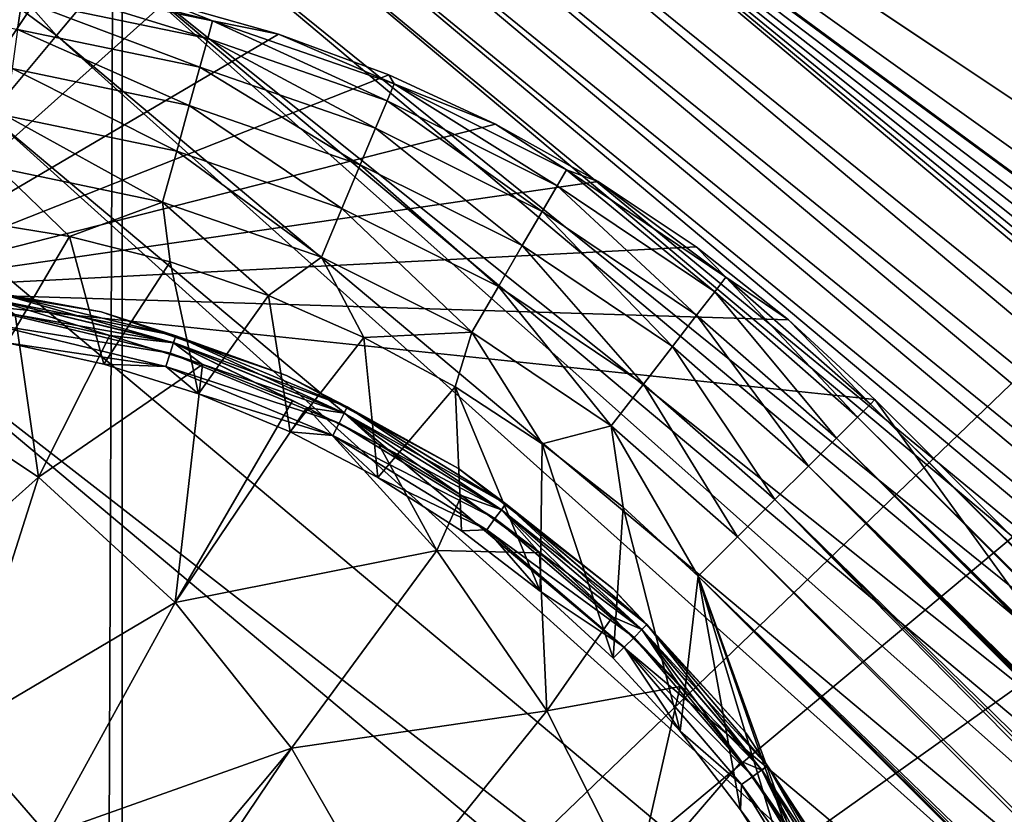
# Model space of a CAD drawing. Header units: metres. Extents: x -206 to 75, y -104 to 104.
# Tile 294 of 656: x -166.17 to -162.23, y 51.56 to 54.75. Entities that reach past the tile are written whole.
import ezdxf

# ---------------------------------------------------------------- set-up
doc = ezdxf.new("R2010")
doc.units = ezdxf.units.M
doc.layers.add('solid_01_1-CONSUMER_THERM_B_125288', color=7, linetype='CONTINUOUS')

msp = doc.modelspace()

# ---------------------------------------------------------------- linework, layer by layer
at = {"layer": 'solid_01_1-CONSUMER_THERM_B_125288'}
for points in [[(-106.887138, 47.939438, 1.5), (-97.174187, 56.091938, 1.5), (-200.514557, 74.966148, 1.5)], [(-107.910683, 47.194191, 1.5), (-106.887138, 47.939438, 1.5), (-200.514557, 74.966148, 1.5)], [(-108.467331, 46.871483, 1.5), (-107.910683, 47.194191, 1.5), (-200.514557, 74.966148, 1.5)], [(-109.048912, 46.586853, 1.5), (-108.467331, 46.871483, 1.5), (-200.514557, 74.966148, 1.5)], [(-109.651024, 46.343178, 1.5), (-109.048912, 46.586853, 1.5), (-200.514557, 74.966148, 1.5)], [(-110.268845, 46.142639, 1.5), (-109.651024, 46.343178, 1.5), (-200.514557, 74.966148, 1.5)], [(-110.897278, 45.986664, 1.5), (-110.268845, 46.142639, 1.5), (-200.514557, 74.966148, 1.5)], [(-111.53109, 45.875885, 1.5), (-110.897278, 45.986664, 1.5), (-200.514557, 74.966148, 1.5)], [(-112.794189, 45.78849, 1.5), (-111.53109, 45.875885, 1.5), (-200.514557, 74.966148, 1.5)], [(-168.100571, 58.189758, 1.5), (-112.794189, 45.78849, 1.5), (-200.514557, 74.966148, 1.5)], [(-76.404617, 63.580017, 75.400002), (-185.604614, 63.572178, 75.400002), (-92.716316, 42.429672, 75.400002)], [(-185.604614, 63.572178, 75.400002), (-93.500069, 42.491352, 75.400002), (-92.716316, 42.429672, 75.400002)], [(-185.604614, 63.572178, 75.400002), (-168.500076, 42.491318, 75.400002), (-93.500069, 42.491352, 75.400002)], [(-166.314148, 63.522121), (-165.762909, 63.471123), (-166.295959, -63.580036)], [(-165.762909, 63.471123), (-165.744736, -63.528877), (-166.295959, -63.580036)], [(-161.762909, 63.471695), (-165.744736, -63.528877), (-165.762909, 63.471123)], [(-161.762909, 63.471695), (-161.744736, -63.528305), (-165.744736, -63.528877)], [(-168.100571, 58.189758, 1.5), (-166.403046, 57.2313, 1.5), (-112.794189, 45.78849, 1.5)], [(-166.403046, 57.2313, 1.5), (-149.226578, 45.783272, 1.5), (-112.794189, 45.78849, 1.5)], [(-166.403046, 57.2313, 1.5), (-150.489685, 45.870308, 1.5), (-149.226578, 45.783272, 1.5)], [(-166.403046, 57.2313, 1.5), (-151.123535, 45.980904, 1.5), (-150.489685, 45.870308, 1.5)], [(-166.403046, 57.2313, 1.5), (-164.849518, 56.082249, 1.5), (-151.123535, 45.980904, 1.5)], [(-164.992844, 55.911392, 1.525184), (-155.134232, 47.932529, 1.5), (-164.849518, 56.082249, 1.5)], [(-164.849518, 56.082249, 1.5), (-151.752014, 46.1367, 1.5), (-151.123535, 45.980904, 1.5)], [(-164.849518, 56.082249, 1.5), (-152.369888, 46.337059, 1.5), (-151.752014, 46.1367, 1.5)], [(-164.849518, 56.082249, 1.5), (-152.972076, 46.580566, 1.5), (-152.369888, 46.337059, 1.5)], [(-164.849518, 56.082249, 1.5), (-153.553741, 46.865028, 1.5), (-152.972076, 46.580566, 1.5)], [(-164.849518, 56.082249, 1.5), (-154.110474, 47.187576, 1.5), (-153.553741, 46.865028, 1.5)], [(-164.849518, 56.082249, 1.5), (-155.134232, 47.932529, 1.5), (-154.110474, 47.187576, 1.5)], [(-167.211197, 56.021198, 2.826262), (-167.413162, 55.709095, 3.113388), (-166.023544, 54.682697, 3.113388)], [(-165.784622, 54.967514, 2.826262), (-167.211197, 56.021198, 2.826262), (-166.023544, 54.682697, 3.113388)], [(-155.277985, 47.761169, 1.525335), (-164.992844, 55.911392, 1.525184), (-165.129471, 55.74852, 1.599859)], [(-155.277985, 47.761169, 1.525335), (-155.134232, 47.932529, 1.5), (-164.992844, 55.911392, 1.525184)], [(-155.414581, 47.598335, 1.600154), (-165.129471, 55.74852, 1.599859), (-165.251877, 55.602592, 1.720235)], [(-155.414581, 47.598335, 1.600154), (-155.277985, 47.761169, 1.525335), (-165.129471, 55.74852, 1.599859)], [(-166.023544, 54.682697, 3.113388), (-167.413162, 55.709095, 3.113388), (-166.29277, 54.361759, 3.325905)], [(-155.536942, 47.452469, 1.720659), (-165.251877, 55.602592, 1.720235), (-165.353867, 55.481018, 1.8802)], [(-155.536942, 47.452469, 1.720659), (-155.414581, 47.598335, 1.600154), (-165.251877, 55.602592, 1.720235)], [(-155.638855, 47.330975, 1.880731), (-165.353867, 55.481018, 1.8802), (-165.430191, 55.390038, 2.071429)], [(-155.638855, 47.330975, 1.880731), (-155.536942, 47.452469, 1.720659), (-165.353867, 55.481018, 1.8802)], [(-155.714905, 47.240318, 2.071429), (-165.430191, 55.390038, 2.071429), (-165.584442, 55.206154, 2.474663)], [(-155.638855, 47.330975, 1.880731), (-165.430191, 55.390038, 2.071429), (-155.714905, 47.240318, 2.071429)], [(-167.103546, 48.573505, 72.400002), (-167.104019, 55.223503, 72.400002), (-160.187317, 55.224003, 72.400002)], [(-167.103546, 48.573505, 72.400002), (-160.187317, 55.224003, 72.400002), (-159.994614, 54.5121, 72.400002)], [(-155.869156, 47.056435, 2.474663), (-165.584442, 55.206154, 2.474663), (-165.784622, 54.967514, 2.826262)], [(-155.869156, 47.056435, 2.474663), (-155.714905, 47.240318, 2.071429), (-165.584442, 55.206154, 2.474663)], [(-166.050522, 54.907318, 3.5), (-166.881851, 53.659512, 3.5), (-166.518646, 54.962727, 3.5)], [(-156.307755, 46.533585, 3.112886), (-165.784622, 54.967514, 2.826262), (-166.023544, 54.682697, 3.113388)], [(-156.069122, 46.818058, 2.825941), (-155.869156, 47.056435, 2.474663), (-165.784622, 54.967514, 2.826262)], [(-156.307755, 46.533585, 3.112886), (-156.069122, 46.818058, 2.825941), (-165.784622, 54.967514, 2.826262)], [(-165.588821, 54.815479, 3.5), (-166.881851, 53.659512, 3.5), (-166.050522, 54.907318, 3.5)], [(-166.163116, 54.824455, 12.933075), (-165.418365, 54.66964, 12.933075), (-166.152786, 54.897549, 12.721427)], [(-166.152786, 54.897549, 12.721427), (-165.398712, 54.740795, 12.721427), (-166.050705, 54.907349, 12.5)], [(-165.418365, 54.66964, 12.933075), (-165.398712, 54.740795, 12.721427), (-166.152786, 54.897549, 12.721427)], [(-165.398712, 54.740795, 12.721427), (-165.588638, 54.815437, 12.5), (-166.050705, 54.907349, 12.5)], [(-166.179794, 54.70652, 13.122963), (-166.163116, 54.824455, 12.933075), (-166.9216, 54.882187, 12.933075)], [(-165.135117, 54.687527, 3.5), (-166.881851, 53.659512, 3.5), (-165.588821, 54.815479, 3.5)], [(-166.179794, 54.70652, 13.122963), (-165.450073, 54.554832, 13.122963), (-166.163116, 54.824455, 12.933075)], [(-165.450073, 54.554832, 13.122963), (-165.418365, 54.66964, 12.933075), (-166.163116, 54.824455, 12.933075)], [(-165.588821, 54.815479, 3.5), (-165.588638, 54.815437, 12.5), (-165.135208, 54.687557, 12.5)], [(-165.135117, 54.687527, 3.5), (-165.588821, 54.815479, 3.5), (-165.135208, 54.687557, 12.5)], [(-165.398712, 54.740795, 12.721427), (-165.135208, 54.687557, 12.5), (-165.588638, 54.815437, 12.5)], [(-165.418365, 54.66964, 12.933075), (-164.699707, 54.420315, 12.933075), (-165.398712, 54.740795, 12.721427)], [(-165.398712, 54.740795, 12.721427), (-164.671082, 54.48835, 12.721427), (-165.135208, 54.687557, 12.5)], [(-164.699707, 54.420315, 12.933075), (-164.671082, 54.48835, 12.721427), (-165.398712, 54.740795, 12.721427)], [(-166.201965, 54.549671, 13.281551), (-165.492233, 54.402138, 13.281551), (-166.179794, 54.70652, 13.122963)], [(-165.492233, 54.402138, 13.281551), (-165.450073, 54.554832, 13.122963), (-166.179794, 54.70652, 13.122963)], [(-164.693207, 54.524494, 3.5), (-166.881851, 53.659512, 3.5), (-165.135117, 54.687527, 3.5)], [(-156.576645, 46.213043, 3.325387), (-166.023544, 54.682697, 3.113388), (-166.29277, 54.361759, 3.325905)], [(-156.576645, 46.213043, 3.325387), (-156.307755, 46.533585, 3.112886), (-166.023544, 54.682697, 3.113388)], [(-165.450073, 54.554832, 13.122963), (-164.745926, 54.310539, 13.122963), (-165.418365, 54.66964, 12.933075)], [(-164.745926, 54.310539, 13.122963), (-164.699707, 54.420315, 12.933075), (-165.418365, 54.66964, 12.933075)], [(-164.671082, 54.48835, 12.721427), (-164.693207, 54.524494, 12.5), (-165.135208, 54.687557, 12.5)], [(-165.135117, 54.687527, 3.5), (-165.135208, 54.687557, 12.5), (-164.693207, 54.524494, 12.5)], [(-164.693207, 54.524494, 3.5), (-165.135117, 54.687527, 3.5), (-164.693207, 54.524494, 12.5)], [(-166.228531, 54.361786, 13.400871), (-165.542755, 54.219227, 13.400871), (-166.201965, 54.549671, 13.281551)], [(-165.542755, 54.219227, 13.400871), (-165.492233, 54.402138, 13.281551), (-166.201965, 54.549671, 13.281551)], [(-165.492233, 54.402138, 13.281551), (-164.807388, 54.164536, 13.281551), (-165.450073, 54.554832, 13.122963)], [(-164.807388, 54.164536, 13.281551), (-164.745926, 54.310539, 13.122963), (-165.450073, 54.554832, 13.122963)], [(-167.103546, 48.573505, 72.400002), (-159.994614, 54.5121, 72.400002), (-159.681976, 53.844639, 72.400002)], [(-164.265442, 54.327297, 3.5), (-166.881851, 53.659512, 3.5), (-164.693207, 54.524494, 3.5)], [(-164.671082, 54.48835, 12.721427), (-164.265366, 54.327255, 12.5), (-164.693207, 54.524494, 12.5)], [(-164.693207, 54.524494, 3.5), (-164.693207, 54.524494, 12.5), (-164.265366, 54.327255, 12.5)], [(-164.265442, 54.327297, 3.5), (-164.693207, 54.524494, 3.5), (-164.265366, 54.327255, 12.5)], [(-164.699707, 54.420315, 12.933075), (-164.019104, 54.08062, 12.933075), (-164.671082, 54.48835, 12.721427)], [(-164.671082, 54.48835, 12.721427), (-163.981949, 54.144409, 12.721427), (-164.265366, 54.327255, 12.5)], [(-164.019104, 54.08062, 12.933075), (-163.981949, 54.144409, 12.721427), (-164.671082, 54.48835, 12.721427)], [(-164.745926, 54.310539, 13.122963), (-164.079056, 53.977699, 13.122963), (-164.699707, 54.420315, 12.933075)], [(-164.079056, 53.977699, 13.122963), (-164.019104, 54.08062, 12.933075), (-164.699707, 54.420315, 12.933075)], [(-165.542755, 54.219227, 13.400871), (-164.881012, 53.989643, 13.400871), (-165.492233, 54.402138, 13.281551)], [(-164.881012, 53.989643, 13.400871), (-164.807388, 54.164536, 13.281551), (-165.492233, 54.402138, 13.281551)], [(-156.866318, 45.867725, 3.455959), (-166.29277, 54.361759, 3.325905), (-166.582779, 54.016029, 3.45631)], [(-156.866318, 45.867725, 3.455959), (-156.576645, 46.213043, 3.325387), (-166.29277, 54.361759, 3.325905)], [(-166.258148, 54.152302, 13.474928), (-165.599075, 54.015297, 13.474928), (-166.228531, 54.361786, 13.400871)], [(-165.599075, 54.015297, 13.474928), (-165.542755, 54.219227, 13.400871), (-166.228531, 54.361786, 13.400871)], [(-163.854156, 54.096962, 3.5), (-166.881851, 53.659512, 3.5), (-164.265442, 54.327297, 3.5)], [(-164.807388, 54.164536, 13.281551), (-164.158783, 53.840816, 13.281551), (-164.745926, 54.310539, 13.122963)], [(-164.158783, 53.840816, 13.281551), (-164.079056, 53.977699, 13.122963), (-164.745926, 54.310539, 13.122963)], [(-164.265442, 54.327297, 3.5), (-164.265366, 54.327255, 12.5), (-163.854324, 54.097057, 12.5)], [(-163.854156, 54.096962, 3.5), (-164.265442, 54.327297, 3.5), (-163.854324, 54.097057, 12.5)], [(-163.981949, 54.144409, 12.721427), (-163.854324, 54.097057, 12.5), (-164.265366, 54.327255, 12.5)], [(-165.599075, 54.015297, 13.474928), (-164.963089, 53.794651, 13.474928), (-165.542755, 54.219227, 13.400871)], [(-164.963089, 53.794651, 13.474928), (-164.881012, 53.989643, 13.400871), (-165.542755, 54.219227, 13.400871)], [(-166.258148, 54.152302, 13.474928), (-166.381592, 53.944145, 13.5), (-165.971634, 53.876556, 13.5)], [(-166.258148, 54.152302, 13.474928), (-165.971634, 53.876556, 13.5), (-165.599075, 54.015297, 13.474928)], [(-164.881012, 53.989643, 13.400871), (-164.254288, 53.676846, 13.400871), (-164.807388, 54.164536, 13.281551)], [(-164.254288, 53.676846, 13.400871), (-164.158783, 53.840816, 13.281551), (-164.807388, 54.164536, 13.281551)], [(-164.019104, 54.08062, 12.933075), (-163.387848, 53.6562, 12.933075), (-163.981949, 54.144409, 12.721427)], [(-163.981949, 54.144409, 12.721427), (-163.342789, 53.71468, 12.721427), (-163.854324, 54.097057, 12.5)], [(-163.387848, 53.6562, 12.933075), (-163.342789, 53.71468, 12.721427), (-163.981949, 54.144409, 12.721427)], [(-163.462738, 53.835426, 3.5), (-166.881851, 53.659512, 3.5), (-163.854156, 54.096962, 3.5)], [(-164.079056, 53.977699, 13.122963), (-163.460526, 53.561848, 13.122963), (-164.019104, 54.08062, 12.933075)], [(-163.460526, 53.561848, 13.122963), (-163.387848, 53.6562, 12.933075), (-164.019104, 54.08062, 12.933075)], [(-163.342789, 53.71468, 12.721427), (-163.462601, 53.83532, 12.5), (-163.854324, 54.097057, 12.5)], [(-163.854156, 54.096962, 3.5), (-163.854324, 54.097057, 12.5), (-163.462601, 53.83532, 12.5)], [(-163.462738, 53.835426, 3.5), (-163.854156, 54.096962, 3.5), (-163.462601, 53.83532, 12.5)], [(-156.866318, 45.867725, 3.455959), (-166.582779, 54.016029, 3.45631), (-166.881851, 53.659512, 3.5)], [(-165.599075, 54.015297, 13.474928), (-165.971634, 53.876556, 13.5), (-165.568695, 53.775158, 13.5)], [(-165.599075, 54.015297, 13.474928), (-165.568695, 53.775158, 13.5), (-165.17482, 53.640358, 13.5)], [(-165.599075, 54.015297, 13.474928), (-165.17482, 53.640358, 13.5), (-164.963089, 53.794651, 13.474928)], [(-164.963089, 53.794651, 13.474928), (-164.360764, 53.494034, 13.474928), (-164.881012, 53.989643, 13.400871)], [(-164.360764, 53.494034, 13.474928), (-164.254288, 53.676846, 13.400871), (-164.881012, 53.989643, 13.400871)], [(-166.221603, 53.451969, 13.5), (-165.971634, 53.876556, 13.5), (-166.381592, 53.944145, 13.5)], [(-164.158783, 53.840816, 13.281551), (-163.557205, 53.436356, 13.281551), (-164.079056, 53.977699, 13.122963)], [(-163.557205, 53.436356, 13.281551), (-163.460526, 53.561848, 13.122963), (-164.079056, 53.977699, 13.122963)], [(-166.221603, 53.451969, 13.5), (-165.834045, 53.366131, 13.5), (-165.971634, 53.876556, 13.5)], [(-165.834045, 53.366131, 13.5), (-165.568695, 53.775158, 13.5), (-165.971634, 53.876556, 13.5)], [(-167.103546, 48.573505, 72.400002), (-159.681976, 53.844639, 72.400002), (-159.258514, 53.240978, 72.400002)], [(-163.092545, 53.543594, 3.5), (-166.881851, 53.659512, 3.5), (-163.462738, 53.835426, 3.5)], [(-164.254288, 53.676846, 13.400871), (-163.673004, 53.286034, 13.400871), (-164.158783, 53.840816, 13.281551)], [(-163.673004, 53.286034, 13.400871), (-163.557205, 53.436356, 13.281551), (-164.158783, 53.840816, 13.281551)], [(-163.462738, 53.835426, 3.5), (-163.462601, 53.83532, 12.5), (-163.092621, 53.543655, 12.5)], [(-163.092545, 53.543594, 3.5), (-163.462738, 53.835426, 3.5), (-163.092621, 53.543655, 12.5)], [(-163.342789, 53.71468, 12.721427), (-163.092621, 53.543655, 12.5), (-163.462601, 53.83532, 12.5)], [(-164.963089, 53.794651, 13.474928), (-165.17482, 53.640358, 13.5), (-164.792999, 53.473003, 13.5)], [(-164.963089, 53.794651, 13.474928), (-164.792999, 53.473003, 13.5), (-164.360764, 53.494034, 13.474928)], [(-165.834045, 53.366131, 13.5), (-165.455444, 53.246834, 13.5), (-165.568695, 53.775158, 13.5)], [(-165.455444, 53.246834, 13.5), (-165.17482, 53.640358, 13.5), (-165.568695, 53.775158, 13.5)], [(-163.387848, 53.6562, 12.933075), (-162.816422, 53.15411, 12.933075), (-163.342789, 53.71468, 12.721427)], [(-163.342789, 53.71468, 12.721427), (-162.764221, 53.206306, 12.721427), (-163.092621, 53.543655, 12.5)], [(-162.816422, 53.15411, 12.933075), (-162.764221, 53.206306, 12.721427), (-163.342789, 53.71468, 12.721427)], [(-165.845459, 53.575764, 17.098219), (-166.619278, 53.704777, 17.098219), (-166.269989, 53.652809, 17.160311)], [(-166.619278, 53.704777, 13.7), (-166.619278, 53.704777, 17.098219), (-165.845459, 53.575764, 17.098219)], [(-165.845459, 53.575764, 13.7), (-166.619278, 53.704777, 13.7), (-165.845459, 53.575764, 17.098219)], [(-166.269974, 53.652901, 13.638197), (-166.619278, 53.704777, 13.7), (-165.845459, 53.575764, 13.7)], [(-164.360764, 53.494034, 13.474928), (-163.802124, 53.118435, 13.474928), (-164.254288, 53.676846, 13.400871)], [(-163.802124, 53.118435, 13.474928), (-163.673004, 53.286034, 13.400871), (-164.254288, 53.676846, 13.400871)], [(-156.866318, 45.867725, 3.455959), (-166.881851, 53.659512, 3.5), (-157.166565, 45.509792, 3.5)], [(-162.746674, 53.223858, 3.5), (-157.166565, 45.509792, 3.5), (-166.881851, 53.659512, 3.5)], [(-162.746674, 53.223858, 3.5), (-166.881851, 53.659512, 3.5), (-163.092545, 53.543594, 3.5)], [(-165.555588, 53.451931, 17.216368), (-166.269989, 53.652809, 17.160311), (-166.274475, 53.624416, 17.216368)], [(-166.274414, 53.624805, 13.582392), (-166.269974, 53.652901, 13.638197), (-165.546677, 53.479362, 13.638197)], [(-165.845459, 53.575764, 17.098219), (-166.269989, 53.652809, 17.160311), (-165.546707, 53.479271, 17.160311)], [(-165.555588, 53.451931, 17.216368), (-165.546707, 53.479271, 17.160311), (-166.269989, 53.652809, 17.160311)], [(-165.546677, 53.479362, 13.638197), (-166.269974, 53.652901, 13.638197), (-165.845459, 53.575764, 13.7)], [(-165.455444, 53.246834, 13.5), (-165.088684, 53.094994, 13.5), (-165.17482, 53.640358, 13.5)], [(-165.088684, 53.094994, 13.5), (-164.792999, 53.473003, 13.5), (-165.17482, 53.640358, 13.5)], [(-163.460526, 53.561848, 13.122963), (-162.900635, 53.069889, 13.122963), (-163.387848, 53.6562, 12.933075)], [(-162.900635, 53.069889, 13.122963), (-162.816422, 53.15411, 12.933075), (-163.387848, 53.6562, 12.933075)], [(-166.281342, 53.581039, 13.538123), (-166.274414, 53.624805, 13.582392), (-165.555466, 53.452309, 13.582392)], [(-166.274475, 53.624416, 17.216368), (-166.189163, 53.564701, 17.260666), (-165.810013, 53.480469, 17.260666)], [(-165.555588, 53.451931, 17.216368), (-166.274475, 53.624416, 17.216368), (-165.810013, 53.480469, 17.260666)], [(-165.555466, 53.452309, 13.582392), (-166.274414, 53.624805, 13.582392), (-165.546677, 53.479362, 13.638197)], [(-166.709366, 53.320427, 17.470345), (-166.095673, 52.91341, 17.663486), (-166.189163, 53.564701, 17.260666)], [(-165.569153, 53.410164, 13.538123), (-166.29007, 53.525894, 13.50973), (-166.281342, 53.581039, 13.538123)], [(-165.569153, 53.410164, 13.538123), (-166.281342, 53.581039, 13.538123), (-165.555466, 53.452309, 13.582392)], [(-166.095673, 52.91341, 17.663486), (-165.810013, 53.480469, 17.260666), (-166.189163, 53.564701, 17.260666)], [(-165.103424, 53.321148, 17.098219), (-165.845459, 53.575764, 17.098219), (-165.546707, 53.479271, 17.160311)], [(-165.845459, 53.575764, 13.7), (-165.845459, 53.575764, 17.098219), (-165.103424, 53.321148, 17.098219)], [(-165.103424, 53.321148, 13.7), (-165.845459, 53.575764, 13.7), (-165.103424, 53.321148, 17.098219)], [(-165.546677, 53.479362, 13.638197), (-165.845459, 53.575764, 13.7), (-165.103424, 53.321148, 13.7)], [(-163.557205, 53.436356, 13.281551), (-163.01265, 52.957874, 13.281551), (-163.460526, 53.561848, 13.122963)], [(-163.01265, 52.957874, 13.281551), (-162.900635, 53.069889, 13.122963), (-163.460526, 53.561848, 13.122963)], [(-166.29007, 53.525894, 13.50973), (-165.586395, 53.357063, 13.50973), (-166.221603, 53.451969, 13.5)], [(-165.569153, 53.410164, 13.538123), (-165.586395, 53.357063, 13.50973), (-166.29007, 53.525894, 13.50973)], [(-162.764221, 53.206306, 12.721427), (-162.746674, 53.223858, 12.5), (-163.092621, 53.543655, 12.5)], [(-163.092545, 53.543594, 3.5), (-163.092621, 53.543655, 12.5), (-162.746674, 53.223858, 12.5)], [(-162.746674, 53.223858, 3.5), (-163.092545, 53.543594, 3.5), (-162.746674, 53.223858, 12.5)], [(-166.095673, 52.91341, 17.663486), (-165.439194, 53.364998, 17.260666), (-165.810013, 53.480469, 17.260666)], [(-165.555588, 53.451931, 17.216368), (-165.810013, 53.480469, 17.260666), (-165.439194, 53.364998, 17.260666)], [(-164.872513, 53.169113, 17.216368), (-165.546707, 53.479271, 17.160311), (-165.555588, 53.451931, 17.216368)], [(-165.555466, 53.452309, 13.582392), (-165.546677, 53.479362, 13.638197), (-164.859436, 53.194809, 13.638197)], [(-165.103424, 53.321148, 17.098219), (-165.546707, 53.479271, 17.160311), (-164.859467, 53.194725, 17.160311)], [(-164.872513, 53.169113, 17.216368), (-164.859467, 53.194725, 17.160311), (-165.546707, 53.479271, 17.160311)], [(-164.859436, 53.194809, 13.638197), (-165.546677, 53.479362, 13.638197), (-165.103424, 53.321148, 13.7)], [(-165.088684, 53.094994, 13.5), (-164.736542, 52.911762, 13.5), (-164.792999, 53.473003, 13.5)], [(-164.360764, 53.494034, 13.474928), (-164.792999, 53.473003, 13.5), (-164.426819, 53.274643, 13.5)], [(-164.736542, 52.911762, 13.5), (-164.426819, 53.274643, 13.5), (-164.792999, 53.473003, 13.5)], [(-164.360764, 53.494034, 13.474928), (-164.426819, 53.274643, 13.5), (-164.079636, 53.047382, 13.5)], [(-164.360764, 53.494034, 13.474928), (-164.079636, 53.047382, 13.5), (-163.802124, 53.118435, 13.474928)], [(-165.586395, 53.357063, 13.50973), (-165.834045, 53.366131, 13.5), (-166.221603, 53.451969, 13.5)], [(-165.569153, 53.410164, 13.538123), (-165.555466, 53.452309, 13.582392), (-164.872345, 53.169464, 13.582392)], [(-165.555588, 53.451931, 17.216368), (-165.079239, 53.219086, 17.260666), (-165.021301, 53.192261, 17.260666)], [(-164.872513, 53.169113, 17.216368), (-165.555588, 53.451931, 17.216368), (-165.021301, 53.192261, 17.260666)], [(-165.555588, 53.451931, 17.216368), (-165.439194, 53.364998, 17.260666), (-165.079239, 53.219086, 17.260666)], [(-164.872345, 53.169464, 13.582392), (-165.555466, 53.452309, 13.582392), (-164.859436, 53.194809, 13.638197)], [(-163.673004, 53.286034, 13.400871), (-163.146835, 52.823696, 13.400871), (-163.557205, 53.436356, 13.281551)], [(-163.146835, 52.823696, 13.400871), (-163.01265, 52.957874, 13.281551), (-163.557205, 53.436356, 13.281551)], [(-164.892456, 53.129978, 13.538123), (-165.586395, 53.357063, 13.50973), (-165.569153, 53.410164, 13.538123)], [(-164.892456, 53.129978, 13.538123), (-165.569153, 53.410164, 13.538123), (-164.872345, 53.169464, 13.582392)], [(-166.095673, 52.91341, 17.663486), (-165.549194, 52.412025, 17.835464), (-165.439194, 53.364998, 17.260666)], [(-165.586395, 53.357063, 13.50973), (-165.455444, 53.246834, 13.5), (-165.834045, 53.366131, 13.5)], [(-165.586395, 53.357063, 13.50973), (-164.917786, 53.080231, 13.50973), (-165.455444, 53.246834, 13.5)], [(-164.892456, 53.129978, 13.538123), (-164.917786, 53.080231, 13.50973), (-165.586395, 53.357063, 13.50973)], [(-165.549194, 52.412025, 17.835464), (-165.079239, 53.219086, 17.260666), (-165.439194, 53.364998, 17.260666)], [(-166.832825, 52.254379, 18.055769), (-166.095673, 52.91341, 17.663486), (-166.709366, 53.320427, 17.470345)], [(-164.413422, 52.947868, 17.098219), (-165.103424, 53.321148, 17.098219), (-164.859467, 53.194725, 17.160311)], [(-165.103424, 53.321148, 13.7), (-165.103424, 53.321148, 17.098219), (-164.413422, 52.947868, 17.098219)], [(-164.413422, 52.947868, 13.7), (-165.103424, 53.321148, 13.7), (-164.413422, 52.947868, 17.098219)], [(-164.859436, 53.194809, 13.638197), (-165.103424, 53.321148, 13.7), (-164.413422, 52.947868, 13.7)], [(-164.736542, 52.911762, 13.5), (-164.401718, 52.698536, 13.5), (-164.426819, 53.274643, 13.5)], [(-164.086746, 52.456936, 13.5), (-164.079636, 53.047382, 13.5), (-164.426819, 53.274643, 13.5)], [(-164.401718, 52.698536, 13.5), (-164.086746, 52.456936, 13.5), (-164.426819, 53.274643, 13.5)], [(-163.802124, 53.118435, 13.474928), (-163.296432, 52.674099, 13.474928), (-163.673004, 53.286034, 13.400871)], [(-163.296432, 52.674099, 13.474928), (-163.146835, 52.823696, 13.400871), (-163.673004, 53.286034, 13.400871)], [(-167.103546, 48.573505, 72.400002), (-159.258514, 53.240978, 72.400002), (-158.736923, 52.71946, 72.400002)], [(-164.917786, 53.080231, 13.50973), (-165.088684, 53.094994, 13.5), (-165.455444, 53.246834, 13.5)], [(-165.549194, 52.412025, 17.835464), (-165.021301, 53.192261, 17.260666), (-165.079239, 53.219086, 17.260666)], [(-164.242111, 52.782921, 17.216368), (-164.859467, 53.194725, 17.160311), (-164.872513, 53.169113, 17.216368)], [(-164.872345, 53.169464, 13.582392), (-164.859436, 53.194809, 13.638197), (-164.225159, 52.806252, 13.638197)], [(-164.413422, 52.947868, 17.098219), (-164.859467, 53.194725, 17.160311), (-164.22522, 52.806175, 17.160311)], [(-164.242111, 52.782921, 17.216368), (-164.22522, 52.806175, 17.160311), (-164.859467, 53.194725, 17.160311)], [(-164.225159, 52.806252, 13.638197), (-164.859436, 53.194809, 13.638197), (-164.413422, 52.947868, 13.7)], [(-162.816422, 53.15411, 12.933075), (-153.400085, 43.819302, 12.783387), (-162.764221, 53.206306, 12.721427)], [(-162.764221, 53.206306, 12.721427), (-153.468491, 43.94569, 12.5), (-162.746674, 53.223858, 12.5)], [(-162.764221, 53.206306, 12.721427), (-153.465897, 43.942192, 12.535802), (-153.468491, 43.94569, 12.5)], [(-162.764221, 53.206306, 12.721427), (-153.400085, 43.819302, 12.783387), (-153.411758, 43.854763, 12.718585)], [(-162.764221, 53.206306, 12.721427), (-153.411758, 43.854763, 12.718585), (-153.427795, 43.885677, 12.664754)], [(-162.764221, 53.206306, 12.721427), (-153.427795, 43.885677, 12.664754), (-153.443954, 43.911278, 12.618011)], [(-162.764221, 53.206306, 12.721427), (-153.443954, 43.911278, 12.618011), (-153.457458, 43.930634, 12.57539)], [(-162.764221, 53.206306, 12.721427), (-153.457458, 43.930634, 12.57539), (-153.465897, 43.942192, 12.535802)], [(-162.746674, 53.223858, 3.5), (-153.468491, 43.94569, 3.5), (-157.166565, 45.509792, 3.5)], [(-162.746674, 53.223858, 3.5), (-153.468491, 43.94569, 12.5), (-153.468491, 43.94569, 3.5)], [(-162.746674, 53.223858, 3.5), (-162.746674, 53.223858, 12.5), (-153.468491, 43.94569, 12.5)], [(-165.549194, 52.412025, 17.835464), (-164.500778, 52.620049, 17.424911), (-165.021301, 53.192261, 17.260666)], [(-164.872513, 53.169113, 17.216368), (-165.021301, 53.192261, 17.260666), (-164.732681, 53.043751, 17.260666)], [(-164.500778, 52.620049, 17.424911), (-164.732681, 53.043751, 17.260666), (-165.021301, 53.192261, 17.260666)], [(-164.892456, 53.129978, 13.538123), (-164.872345, 53.169464, 13.582392), (-164.241882, 52.783237, 13.582392)], [(-164.872513, 53.169113, 17.216368), (-164.732681, 53.043751, 17.260666), (-164.401886, 52.840199, 17.260666)], [(-164.242111, 52.782921, 17.216368), (-164.872513, 53.169113, 17.216368), (-164.401886, 52.840199, 17.260666)], [(-164.241882, 52.783237, 13.582392), (-164.872345, 53.169464, 13.582392), (-164.225159, 52.806252, 13.638197)], [(-164.267914, 52.747387, 13.538123), (-164.917786, 53.080231, 13.50973), (-164.892456, 53.129978, 13.538123)], [(-164.267914, 52.747387, 13.538123), (-164.892456, 53.129978, 13.538123), (-164.241882, 52.783237, 13.582392)], [(-163.802124, 53.118435, 13.474928), (-164.079636, 53.047382, 13.5), (-163.754456, 52.793777, 13.5)], [(-163.802124, 53.118435, 13.474928), (-163.754456, 52.793777, 13.5), (-163.453781, 52.51675, 13.5)], [(-163.802124, 53.118435, 13.474928), (-163.453781, 52.51675, 13.5), (-163.296432, 52.674099, 13.474928)], [(-162.900635, 53.069889, 13.122963), (-153.414536, 43.745975, 12.942164), (-162.816422, 53.15411, 12.933075)], [(-162.816422, 53.15411, 12.933075), (-153.414536, 43.745975, 12.942164), (-153.404709, 43.763794, 12.900092)], [(-162.816422, 53.15411, 12.933075), (-153.404709, 43.763794, 12.900092), (-153.399277, 43.781982, 12.859416)], [(-162.816422, 53.15411, 12.933075), (-153.399277, 43.781982, 12.859416), (-153.400085, 43.819302, 12.783387)], [(-164.917786, 53.080231, 13.50973), (-164.736542, 52.911762, 13.5), (-165.088684, 53.094994, 13.5)], [(-164.917786, 53.080231, 13.50973), (-164.30072, 52.702213, 13.50973), (-164.736542, 52.911762, 13.5)], [(-164.267914, 52.747387, 13.538123), (-164.30072, 52.702213, 13.50973), (-164.917786, 53.080231, 13.50973)], [(-164.500778, 52.620049, 17.424911), (-164.401886, 52.840199, 17.260666), (-164.732681, 53.043751, 17.260666)], [(-164.086746, 52.456936, 13.5), (-163.794022, 52.188801, 13.5), (-164.079636, 53.047382, 13.5)], [(-163.794022, 52.188801, 13.5), (-163.754456, 52.793777, 13.5), (-164.079636, 53.047382, 13.5)], [(-163.01265, 52.957874, 13.281551), (-153.508224, 43.672676, 13.127207), (-162.900635, 53.069889, 13.122963)], [(-162.900635, 53.069889, 13.122963), (-153.508224, 43.672676, 13.127207), (-153.475266, 43.692078, 13.07823)], [(-162.900635, 53.069889, 13.122963), (-153.475266, 43.692078, 13.07823), (-153.449097, 43.710545, 13.030894)], [(-162.900635, 53.069889, 13.122963), (-153.449097, 43.710545, 13.030894), (-153.429047, 43.728424, 12.985453)], [(-162.900635, 53.069889, 13.122963), (-153.429047, 43.728424, 12.985453), (-153.414536, 43.745975, 12.942164)], [(-163.794266, 52.466106, 17.098219), (-164.413422, 52.947868, 17.098219), (-164.22522, 52.806175, 17.160311)], [(-164.413422, 52.947868, 13.7), (-164.413422, 52.947868, 17.098219), (-163.794266, 52.466106, 17.098219)], [(-163.794266, 52.466106, 13.7), (-164.413422, 52.947868, 13.7), (-163.794266, 52.466106, 17.098219)], [(-164.225159, 52.806252, 13.638197), (-164.413422, 52.947868, 13.7), (-163.794266, 52.466106, 13.7)], [(-163.146835, 52.823696, 13.400871), (-153.706284, 43.584217, 13.31727), (-163.01265, 52.957874, 13.281551)], [(-163.01265, 52.957874, 13.281551), (-153.706284, 43.584217, 13.31727), (-153.647858, 43.607765, 13.273157)], [(-163.01265, 52.957874, 13.281551), (-153.647858, 43.607765, 13.273157), (-153.594757, 43.630539, 13.225832)], [(-163.01265, 52.957874, 13.281551), (-153.594757, 43.630539, 13.225832), (-153.54808, 43.652203, 13.176776)], [(-163.01265, 52.957874, 13.281551), (-153.54808, 43.652203, 13.176776), (-153.508224, 43.672676, 13.127207)], [(-166.832825, 52.254379, 18.055769), (-166.420471, 51.895752, 18.185537), (-166.095673, 52.91341, 17.663486)], [(-166.420471, 51.895752, 18.185537), (-165.549194, 52.412025, 17.835464), (-166.095673, 52.91341, 17.663486)], [(-164.30072, 52.702213, 13.50973), (-164.401718, 52.698536, 13.5), (-164.736542, 52.911762, 13.5)], [(-164.500778, 52.620049, 17.424911), (-164.089157, 52.609844, 17.260666), (-164.401886, 52.840199, 17.260666)], [(-164.242111, 52.782921, 17.216368), (-164.401886, 52.840199, 17.260666), (-164.089157, 52.609844, 17.260666)], [(-163.679871, 52.302864, 17.216368), (-164.22522, 52.806175, 17.160311), (-164.242111, 52.782921, 17.216368)], [(-164.241882, 52.783237, 13.582392), (-164.225159, 52.806252, 13.638197), (-163.659485, 52.323257, 13.638197)], [(-163.794266, 52.466106, 17.098219), (-164.22522, 52.806175, 17.160311), (-163.659546, 52.323193, 17.160311)], [(-163.679871, 52.302864, 17.216368), (-163.659546, 52.323193, 17.160311), (-164.22522, 52.806175, 17.160311)], [(-163.659485, 52.323257, 13.638197), (-164.225159, 52.806252, 13.638197), (-163.794266, 52.466106, 13.7)], [(-163.296432, 52.674099, 13.474928), (-153.974152, 43.493832, 13.446421), (-163.146835, 52.823696, 13.400871)], [(-163.146835, 52.823696, 13.400871), (-153.974152, 43.493832, 13.446421), (-153.835938, 43.536522, 13.392598)], [(-163.146835, 52.823696, 13.400871), (-153.835938, 43.536522, 13.392598), (-153.706284, 43.584217, 13.31727)], [(-164.267914, 52.747387, 13.538123), (-164.241882, 52.783237, 13.582392), (-163.679596, 52.303143, 13.582392)], [(-164.242111, 52.782921, 17.216368), (-164.089157, 52.609844, 17.260666), (-163.796677, 52.354279, 17.260666)], [(-163.679871, 52.302864, 17.216368), (-164.242111, 52.782921, 17.216368), (-163.796677, 52.354279, 17.260666)], [(-163.679596, 52.303143, 13.582392), (-164.241882, 52.783237, 13.582392), (-163.659485, 52.323257, 13.638197)], [(-163.794022, 52.188801, 13.5), (-163.525803, 51.896172, 13.5), (-163.754456, 52.793777, 13.5)], [(-163.525803, 51.896172, 13.5), (-163.453781, 52.51675, 13.5), (-163.754456, 52.793777, 13.5)], [(-163.710922, 52.271805, 13.538123), (-164.30072, 52.702213, 13.50973), (-164.267914, 52.747387, 13.538123)], [(-163.710922, 52.271805, 13.538123), (-164.267914, 52.747387, 13.538123), (-163.679596, 52.303143, 13.582392)], [(-167.103546, 48.573505, 72.400002), (-158.736923, 52.71946, 72.400002), (-158.133209, 52.296097, 72.400002)], [(-164.30072, 52.702213, 13.50973), (-164.086746, 52.456936, 13.5), (-164.401718, 52.698536, 13.5)], [(-164.30072, 52.702213, 13.50973), (-163.750397, 52.232319, 13.50973), (-164.086746, 52.456936, 13.5)], [(-163.710922, 52.271805, 13.538123), (-163.750397, 52.232319, 13.50973), (-164.30072, 52.702213, 13.50973)], [(-163.296432, 52.674099, 13.474928), (-163.453781, 52.51675, 13.5), (-154.107681, 43.464592, 13.478164)], [(-163.296432, 52.674099, 13.474928), (-154.107681, 43.464592, 13.478164), (-153.974152, 43.493832, 13.446421)], [(-165.549194, 52.412025, 17.835464), (-165.083023, 51.828278, 17.982162), (-164.500778, 52.620049, 17.424911)], [(-165.083023, 51.828278, 17.982162), (-164.060104, 51.978035, 17.563581), (-164.500778, 52.620049, 17.424911)], [(-164.500778, 52.620049, 17.424911), (-164.060104, 51.978035, 17.563581), (-164.089157, 52.609844, 17.260666)], [(-164.060104, 51.978035, 17.563581), (-163.796677, 52.354279, 17.260666), (-164.089157, 52.609844, 17.260666)], [(-163.525803, 51.896172, 13.5), (-163.284088, 51.581276, 13.5), (-163.453781, 52.51675, 13.5)], [(-162.735443, 50.527718, 13.5), (-154.418243, 43.481224, 13.5), (-163.453781, 52.51675, 13.5)], [(-154.329346, 43.45998, 13.498856), (-163.453781, 52.51675, 13.5), (-154.418243, 43.481224, 13.5)], [(-162.887405, 50.894436, 13.5), (-162.735443, 50.527718, 13.5), (-163.453781, 52.51675, 13.5)], [(-163.070755, 51.246517, 13.5), (-162.887405, 50.894436, 13.5), (-163.453781, 52.51675, 13.5)], [(-163.284088, 51.581276, 13.5), (-163.070755, 51.246517, 13.5), (-163.453781, 52.51675, 13.5)], [(-154.226852, 43.453503, 13.49328), (-163.453781, 52.51675, 13.5), (-154.329346, 43.45998, 13.498856)], [(-154.107681, 43.464592, 13.478164), (-163.453781, 52.51675, 13.5), (-154.226852, 43.453503, 13.49328)], [(-163.750397, 52.232319, 13.50973), (-163.794022, 52.188801, 13.5), (-164.086746, 52.456936, 13.5)], [(-163.262848, 51.889008, 17.098219), (-163.794266, 52.466106, 17.098219), (-163.659546, 52.323193, 17.160311)], [(-163.794266, 52.466106, 13.7), (-163.794266, 52.466106, 17.098219), (-163.262848, 51.889008, 17.098219)], [(-163.262848, 51.889008, 13.7), (-163.794266, 52.466106, 13.7), (-163.262848, 51.889008, 17.098219)], [(-163.659485, 52.323257, 13.638197), (-163.794266, 52.466106, 13.7), (-163.262848, 51.889008, 13.7)], [(-166.420471, 51.895752, 18.185537), (-166.059509, 51.480679, 18.299129), (-165.549194, 52.412025, 17.835464)], [(-166.059509, 51.480679, 18.299129), (-165.083023, 51.828278, 17.982162), (-165.549194, 52.412025, 17.835464)], [(-164.060104, 51.978035, 17.563581), (-163.526459, 52.075279, 17.260666), (-163.796677, 52.354279, 17.260666)], [(-163.679871, 52.302864, 17.216368), (-163.796677, 52.354279, 17.260666), (-163.526459, 52.075279, 17.260666)], [(-167.103546, 48.573505, 72.400002), (-158.133209, 52.296097, 72.400002), (-157.465698, 51.983543, 72.400002)], [(-163.710922, 52.271805, 13.538123), (-163.679596, 52.303143, 13.582392), (-163.199341, 51.740993, 13.582392)], [(-163.199646, 51.740765, 17.216368), (-163.659546, 52.323193, 17.160311), (-163.679871, 52.302864, 17.216368)], [(-163.679871, 52.302864, 17.216368), (-163.526459, 52.075279, 17.260666), (-163.280365, 51.774754, 17.260666)], [(-163.199646, 51.740765, 17.216368), (-163.679871, 52.302864, 17.216368), (-163.280365, 51.774754, 17.260666)], [(-163.679596, 52.303143, 13.582392), (-163.659485, 52.323257, 13.638197), (-163.176331, 51.757717, 13.638197)], [(-163.199341, 51.740993, 13.582392), (-163.679596, 52.303143, 13.582392), (-163.176331, 51.757717, 13.638197)], [(-163.262848, 51.889008, 17.098219), (-163.659546, 52.323193, 17.160311), (-163.176407, 51.757664, 17.160311)], [(-163.199646, 51.740765, 17.216368), (-163.176407, 51.757664, 17.160311), (-163.659546, 52.323193, 17.160311)], [(-163.176331, 51.757717, 13.638197), (-163.659485, 52.323257, 13.638197), (-163.262848, 51.889008, 13.7)], [(-163.235184, 51.714943, 13.538123), (-163.750397, 52.232319, 13.50973), (-163.710922, 52.271805, 13.538123)], [(-163.235184, 51.714943, 13.538123), (-163.710922, 52.271805, 13.538123), (-163.199341, 51.740993, 13.582392)], [(-163.750397, 52.232319, 13.50973), (-163.525803, 51.896172, 13.5), (-163.794022, 52.188801, 13.5)], [(-163.750397, 52.232319, 13.50973), (-163.280334, 51.682121, 13.50973), (-163.525803, 51.896172, 13.5)], [(-163.235184, 51.714943, 13.538123), (-163.280334, 51.682121, 13.50973), (-163.750397, 52.232319, 13.50973)], [(-164.060104, 51.978035, 17.563581), (-163.708252, 51.278358, 17.674295), (-163.526459, 52.075279, 17.260666)], [(-163.708252, 51.278358, 17.674295), (-163.280365, 51.774754, 17.260666), (-163.526459, 52.075279, 17.260666)], [(-167.103546, 48.573505, 72.400002), (-157.465698, 51.983543, 72.400002), (-156.753769, 51.790947, 72.400002)], [(-165.083023, 51.828278, 17.982162), (-164.708313, 51.176136, 18.100071), (-164.060104, 51.978035, 17.563581)], [(-164.708313, 51.176136, 18.100071), (-163.708252, 51.278358, 17.674295), (-164.060104, 51.978035, 17.563581)], [(-166.458344, 51.397945, 18.365725), (-166.059509, 51.480679, 18.299129), (-166.420471, 51.895752, 18.185537)], [(-163.280334, 51.682121, 13.50973), (-163.284088, 51.581276, 13.5), (-163.525803, 51.896172, 13.5)], [(-162.833679, 51.232315, 17.098219), (-163.262848, 51.889008, 17.098219), (-163.176407, 51.757664, 17.160311)], [(-163.262848, 51.889008, 13.7), (-163.262848, 51.889008, 17.098219), (-162.833679, 51.232315, 17.098219)], [(-162.833679, 51.232315, 13.7), (-163.262848, 51.889008, 13.7), (-162.833679, 51.232315, 17.098219)], [(-163.176331, 51.757717, 13.638197), (-163.262848, 51.889008, 13.7), (-162.833679, 51.232315, 13.7)], [(-166.059509, 51.480679, 18.299129), (-165.757813, 51.019997, 18.393747), (-165.083023, 51.828278, 17.982162)], [(-165.757813, 51.019997, 18.393747), (-165.666809, 50.961487, 18.393749), (-165.083023, 51.828278, 17.982162)], [(-165.666809, 50.961487, 18.393749), (-164.708313, 51.176136, 18.100071), (-165.083023, 51.828278, 17.982162)], [(-156.75354, 48.574249, 72.400002), (-167.103546, 48.573505, 72.400002), (-156.753769, 51.790947, 72.400002)], [(-163.708252, 51.278358, 17.674295), (-163.060181, 51.454899, 17.260666), (-163.280365, 51.774754, 17.260666)], [(-163.199646, 51.740765, 17.216368), (-163.280365, 51.774754, 17.260666), (-163.060181, 51.454899, 17.260666)], [(-163.235184, 51.714943, 13.538123), (-163.199341, 51.740993, 13.582392), (-162.812927, 51.110641, 13.582392)], [(-162.813278, 51.110462, 17.216368), (-163.176407, 51.757664, 17.160311), (-163.199646, 51.740765, 17.216368)], [(-163.199646, 51.740765, 17.216368), (-163.060181, 51.454899, 17.260666), (-162.867126, 51.117447, 17.260666)], [(-162.813278, 51.110462, 17.216368), (-163.199646, 51.740765, 17.216368), (-162.867126, 51.117447, 17.260666)], [(-163.199341, 51.740993, 13.582392), (-163.176331, 51.757717, 13.638197), (-162.787582, 51.123558, 13.638197)], [(-162.812927, 51.110641, 13.582392), (-163.199341, 51.740993, 13.582392), (-162.787582, 51.123558, 13.638197)], [(-162.833679, 51.232315, 17.098219), (-163.176407, 51.757664, 17.160311), (-162.787674, 51.123516, 17.160311)], [(-162.813278, 51.110462, 17.216368), (-162.787674, 51.123516, 17.160311), (-163.176407, 51.757664, 17.160311)], [(-162.787582, 51.123558, 13.638197), (-163.176331, 51.757717, 13.638197), (-162.833679, 51.232315, 13.7)], [(-162.852402, 51.090519, 13.538123), (-163.280334, 51.682121, 13.50973), (-163.235184, 51.714943, 13.538123)], [(-162.852402, 51.090519, 13.538123), (-163.235184, 51.714943, 13.538123), (-162.812927, 51.110641, 13.582392)], [(-163.280334, 51.682121, 13.50973), (-162.902145, 51.065163, 13.50973), (-163.284088, 51.581276, 13.5)], [(-162.852402, 51.090519, 13.538123), (-162.902145, 51.065163, 13.50973), (-163.280334, 51.682121, 13.50973)], [(-162.902145, 51.065163, 13.50973), (-163.070755, 51.246517, 13.5), (-163.284088, 51.581276, 13.5)]]:
    msp.add_3dface(points, dxfattribs=at)

doc.saveas('drawing.dxf')
